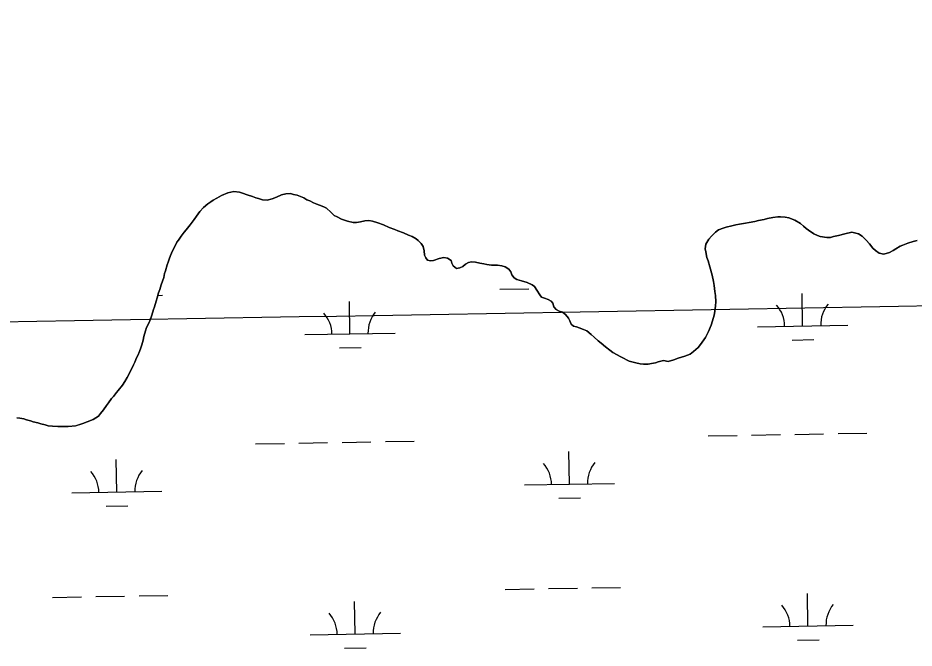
# Model space of a CAD drawing. Extents: x 3903937 to 3942190, y 260677 to 286651.
# Drawn here: x 3921077 to 3922070, y 271939 to 272638 of the extents above; entities that cross this region are included whole.
import ezdxf

# ---------------------------------------------------------------- set-up
doc = ezdxf.new("R2010")
doc.units = 0
for name, color, linetype in [('V-GRID-MAJR', 7, 'Continuous'), ('V-TOPO-SHOR', 7, 'Continuous'), ('V-WETL-SWMP', 7, 'Continuous')]:
    doc.layers.add(name, color=color, linetype=linetype)

msp = doc.modelspace()

# ---------------------------------------------------------------- linework, layer by layer
at = {"layer": 'V-GRID-MAJR'}
msp.add_spline([(3908100.257, 272076.177), (3913415.549, 272167.798), (3918730.829, 272260.192), (3924046.094, 272353.359), (3929361.347, 272447.3), (3934676.585, 272542.013), (3939991.81, 272637.5), (3939991.811, 272637.5)], degree=3, dxfattribs=at)
at = {"layer": 'V-TOPO-SHOR'}
for points in [[(3921613.025, 272362.81), (3921608.507, 272363.408), (3921605.224, 272363.601), (3921601.529, 272363.58400000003), (3921596.6040000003, 272364.18), (3921593.112, 272364.782), (3921588.592, 272365.79), (3921584.074, 272366.798), (3921579.3540000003, 272366.98600000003), (3921576.2800000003, 272366.357), (3921573.003, 272364.702), (3921569.937, 272361.817), (3921566.453, 272360.367), (3921562.966, 272359.943), (3921559.056, 272362.593), (3921557.813, 272365.667), (3921556.9790000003, 272368.741), (3921553.072, 272371.188), (3921548.963, 272371.786), (3921543.633, 272370.74), (3921537.484, 272368.663), (3921533.9990000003, 272368.239), (3921530.7120000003, 272369.04600000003), (3921528.8540000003, 272371.707), (3921527.611, 272374.574), (3921527.183, 272379.292), (3921525.932, 272384.007), (3921523.66, 272387.48600000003), (3921520.568, 272390.964), (3921518.098, 272392.801), (3921513.574, 272395.244), (3921509.668, 272396.87), (3921504.1180000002, 272399.31), (3921497.954, 272401.542), (3921494.46, 272402.965), (3921488.089, 272405.19800000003), (3921481.92, 272408.044), (3921475.549, 272410.481), (3921469.798, 272412.099), (3921465.895, 272413.109), (3921461.176, 272412.681), (3921456.666, 272411.636), (3921452.154, 272410.799), (3921448.255, 272410.578), (3921441.8880000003, 272412.194), (3921435.3140000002, 272414.424), (3921430.788, 272416.867), (3921427.294, 272418.495), (3921423.585, 272422.38), (3921418.6410000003, 272426.669), (3921415.764, 272428.094), (3921411.035, 272430.128), (3921407.953, 272431.142), (3921404.254, 272432.563), (3921400.346, 272434.803), (3921397.057, 272436.022), (3921393.561, 272438.06), (3921390.065, 272439.481), (3921386.162, 272440.902), (3921382.0530000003, 272441.912), (3921378.7660000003, 272442.926), (3921373.843, 272442.496), (3921368.924, 272441.244), (3921363.39, 272438.965), (3921358.475, 272436.892), (3921353.146, 272435.434), (3921347.807, 272436.028), (3921343.494, 272437.243), (3921340.616, 272438.256), (3921336.713, 272439.678), (3921330.958, 272441.502), (3921325.822, 272443.327), (3921322.532, 272444.341), (3921316.169, 272445.136), (3921309.4050000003, 272443.466), (3921302.233, 272440.771), (3921297.115, 272437.877), (3921293.019, 272435.602), (3921290.563, 272433.74700000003), (3921287.29, 272431.271), (3921282.586, 272427.353), (3921278.294, 272423.027), (3921274.622, 272417.676), (3921271.967, 272414.176), (3921267.478, 272408.003), (3921263.1920000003, 272402.65), (3921260.9450000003, 272399.973), (3921257.6780000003, 272395.652), (3921254.824, 272391.331), (3921252.986, 272388.86100000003), (3921250.951, 272384.953), (3921248.1, 272379.196), (3921245.864, 272374.058), (3921244.237, 272370.15), (3921243.2260000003, 272366.658), (3921242.005, 272363.781), (3921240.184, 272357.207), (3921239.378, 272354.125), (3921238.3680000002, 272349.811), (3921235.5270000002, 272341.798), (3921233.9050000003, 272336.661)], [(3921947.541, 272406.838), (3921944.248, 272409.699), (3921937.87, 272413.367), (3921931.294, 272415.802), (3921927.393, 272416.814), (3921922.056, 272417.203), (3921918.978, 272417.191), (3921913.44, 272416.347), (3921907.699, 272415.093), (3921903.804, 272414.051), (3921897.859, 272412.79600000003), (3921893.552, 272411.958), (3921887.4, 272410.907), (3921883.095, 272410.07), (3921876.531, 272409.015), (3921872.431, 272408.179), (3921868.126, 272407.137), (3921861.9760000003, 272405.675), (3921858.492, 272404.634), (3921853.37, 272402.56200000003), (3921850.095, 272400.086), (3921845.393, 272395.75800000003), (3921842.534, 272392.463), (3921839.272, 272386.909), (3921838.6780000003, 272381.572), (3921839.308, 272378.08400000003), (3921840.5640000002, 272371.934), (3921841.809, 272368.245), (3921843.8880000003, 272361.688), (3921846.3880000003, 272352.464), (3921847.853, 272345.492), (3921848.488, 272340.77400000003), (3921849.333, 272334.417), (3921849.966, 272329.905), (3921850.407, 272322.929), (3921850.0130000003, 272318.414), (3921849.423, 272312.048), (3921848.619, 272307.942), (3921846.798, 272301.778), (3921845.381, 272297.053), (3921842.329, 272290.063), (3921839.075, 272283.278), (3921833.359, 272275.45900000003), (3921830.705, 272272.164), (3921825.798, 272267.83400000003), (3921821.9110000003, 272264.742), (3921815.969, 272262.458), (3921808.795, 272260.379), (3921803.878, 272258.716), (3921797.523, 272256.84500000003), (3921792.184, 272257.643), (3921786.443, 272256.183), (3921783.369, 272255.352), (3921779.0640000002, 272254.514), (3921775.3740000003, 272253.676), (3921770.037, 272253.86100000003), (3921766.5470000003, 272254.051), (3921761.824, 272255.059), (3921754.222, 272257.08), (3921751.345, 272258.505), (3921748.67, 272260.138), (3921744.146, 272262.376), (3921741.062, 272264.004), (3921736.126, 272266.652), (3921732.833, 272269.102), (3921727.893, 272272.776), (3921723.156, 272277.066), (3921719.863, 272279.721), (3921715.3310000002, 272283.806), (3921712.242, 272286.668), (3921707.3000000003, 272290.54600000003), (3921703.807, 272292.175), (3921698.875, 272294.001), (3921695.998, 272295.015), (3921692.504, 272296.027), (3921690.034, 272298.071), (3921688.377, 272301.757), (3921686.929, 272304.829), (3921683.832, 272308.92100000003), (3921680.3340000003, 272311.368), (3921676.636, 272312.585), (3921673.347, 272314.213), (3921670.873, 272317.281), (3921669.625, 272321.176), (3921667.768, 272323.632), (3921664.477, 272325.465), (3921660.369, 272326.884), (3921657.284, 272328.103), (3921655.224, 272330.558), (3921652.123, 272335.674), (3921649.234, 272339.768), (3921646.764, 272341.81), (3921641.214, 272344.249), (3921634.844, 272346.072), (3921629.913, 272347.694), (3921626.828, 272349.322), (3921624.352, 272352.597), (3921623.1070000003, 272356.078), (3921621.045, 272358.943), (3921616.9280000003, 272361.596), (3921613.025, 272362.81)], [(3922073.399, 272390.929), (3922069.299, 272389.68200000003), (3922063.356, 272387.81), (3922057.824, 272385.531), (3922054.545, 272384.492), (3922050.044, 272381.396), (3922046.972, 272379.741), (3922042.876, 272377.672), (3922036.523, 272375.596), (3922031.593, 272376.806), (3922027.272, 272379.661), (3922024.3880000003, 272382.317), (3922020.6750000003, 272387.02400000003), (3922016.964, 272391.318), (3922012.639, 272395.61100000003), (3922008.524, 272398.056), (3922001.129, 272399.873), (3921993.338, 272398.2), (3921986.369, 272396.326), (3921980.833, 272395.07), (3921977.5530000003, 272394.237), (3921973.2460000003, 272394.015), (3921966.057, 272395.422), (3921962.975, 272396.231), (3921959.069, 272398.06200000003), (3921953.1010000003, 272402.142), (3921950.632, 272404.184), (3921947.541, 272406.838)], [(3921233.9050000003, 272336.661), (3921232.691, 272332.75800000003), (3921231.071, 272327.415), (3921229.8540000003, 272323.511), (3921228.238, 272317.14400000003), (3921227.02, 272314.264), (3921225.197, 272308.102), (3921223.7800000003, 272303.582), (3921221.744, 272299.06), (3921219.301, 272294.534), (3921218.291, 272290.63), (3921216.469, 272284.468), (3921215.664, 272280.36), (3921214.044, 272275.223), (3921213.0300000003, 272271.936), (3921211.406, 272267.826), (3921209.575, 272263.509), (3921208.1520000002, 272260.629), (3921206.323, 272256.107), (3921204.899, 272252.818), (3921203.269, 272249.529), (3921201.6410000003, 272246.445), (3921199.198, 272241.716), (3921197.772, 272239.041), (3921195.327, 272234.517), (3921192.677, 272230.403), (3921187.981, 272224.638), (3921185.937, 272222.168), (3921182.67, 272218.049), (3921180.629, 272215.579), (3921177.159, 272211.051), (3921174.915, 272207.75800000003), (3921171.65, 272203.025), (3921168.384, 272198.909), (3921166.137, 272196.232), (3921163.272, 272194.168), (3921160.202, 272192.308), (3921153.4390000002, 272189.82), (3921148.522, 272187.952), (3921140.736, 272185.253), (3921132.529, 272184.81), (3921126.168, 272184.784), (3921120.833, 272184.556), (3921114.88, 272185.148), (3921110.159, 272185.539), (3921106.872, 272186.553), (3921102.145, 272187.765), (3921098.653, 272188.572), (3921093.724, 272189.99), (3921090.642, 272190.797), (3921086.326, 272192.216), (3921083.2460000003, 272193.025), (3921078.728, 272193.828), (3921075.648, 272194.227)]]:
    msp.add_lwpolyline(points, dxfattribs=at)
at = {"layer": 'V-WETL-SWMP'}
for p, q in [((3921611.012081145, 272336.68758671), (3921643.007125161, 272337.25075488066)), ((3921231.859116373, 272330.0138380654), (3921237.1619899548, 272330.1071778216)), ((3921946.6213441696, 272296.15769887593), (3921945.9877799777, 272332.1521233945)), ((3921444.791076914, 272287.32461730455), (3921444.157512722, 272323.31904182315)), ((3921896.6290878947, 272295.27774860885), (3921996.613600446, 272297.0376491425)), ((3921394.7988206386, 272286.4446670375), (3921494.7833331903, 272288.20456757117)), ((3921934.894772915, 272280.5179006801), (3921958.891055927, 272280.9402768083)), ((3921433.064505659, 272271.68481910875), (3921457.0607886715, 272272.10719523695)), ((3921889.899587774, 272175.06969894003), (3921921.894631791, 272175.6328671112)), ((3921937.892153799, 272175.91445119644), (3921969.887197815, 272176.47761936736)), ((3921985.8847198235, 272176.75920345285), (3922017.8797638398, 272177.32237162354)), ((3921340.0767544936, 272165.39186511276), (3921372.0717985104, 272165.9550332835)), ((3921388.0693205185, 272166.2366173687), (3921420.064364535, 272166.79978553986)), ((3921436.0618865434, 272167.0813696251), (3921468.056930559, 272167.64453779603)), ((3921484.054452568, 272167.92612188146), (3921516.049496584, 272168.4892900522)), ((3921841.9070217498, 272174.22494668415), (3921873.902065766, 272174.78811485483)), ((3921688.231972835, 272120.7701398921), (3921687.5984086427, 272156.76456441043)), ((3921186.4017055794, 272111.9370583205), (3921185.768141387, 272147.9314828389)), ((3921638.2397165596, 272119.89018962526), (3921738.224229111, 272121.6500901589)), ((3921136.4094493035, 272111.0571080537), (3921236.393961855, 272112.81700858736)), ((3921174.6751343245, 272096.2972601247), (3921198.6714173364, 272096.71963625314)), ((3921676.5054015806, 272105.13034169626), (3921700.501684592, 272105.5527178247)), ((3921712.8519622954, 272005.7536140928), (3921744.8470063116, 272006.3167822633)), ((3921163.0291290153, 271996.07578026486), (3921195.024173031, 271996.63894843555)), ((3921211.0216950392, 271996.92053252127), (3921243.0167390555, 271997.4837006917)), ((3921616.866830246, 272004.06410958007), (3921648.861874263, 272004.62727775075)), ((3921664.859396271, 272004.9088618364), (3921696.8544402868, 272005.4720300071)), ((3921952.4760932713, 271963.53422174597), (3921951.8425290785, 271999.5286462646)), ((3921115.0365629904, 271995.23102800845), (3921147.031607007, 271995.79419617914)), ((3921450.6458260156, 271954.70114017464), (3921450.012261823, 271990.6955646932)), ((3921902.483836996, 271962.6542714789), (3922002.4683495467, 271964.4141720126)), ((3921400.65356974, 271953.82118990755), (3921500.6380822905, 271955.5810904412)), ((3921940.7495220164, 271947.8944235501), (3921964.745805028, 271948.3167996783)), ((3921438.9192547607, 271939.0613419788), (3921462.9155377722, 271939.483718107))]:
    msp.add_line(p, q, dxfattribs=at)
for points in [[(3921213.0300000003, 272271.936), (3921214.043, 272275.224), (3921215.664, 272280.36), (3921216.468, 272284.468), (3921218.291, 272290.631), (3921219.301, 272294.534), (3921221.745, 272299.059), (3921223.779, 272303.582), (3921225.197, 272308.102), (3921227.019, 272314.265), (3921228.239, 272317.143), (3921229.855, 272323.511), (3921231.071, 272327.415), (3921232.691, 272332.757), (3921233.906, 272336.661), (3921235.5270000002, 272341.797), (3921238.3680000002, 272349.81200000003), (3921239.377, 272354.125), (3921240.185, 272357.207), (3921242.006, 272363.781), (3921243.225, 272366.659), (3921244.237, 272370.151), (3921245.863, 272374.05700000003), (3921248.1, 272379.196), (3921250.95, 272384.953), (3921252.986, 272388.86), (3921254.823, 272391.33), (3921257.6780000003, 272395.651), (3921260.944, 272399.973), (3921263.191, 272402.65), (3921267.4790000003, 272408.003), (3921271.968, 272414.177), (3921274.622, 272417.676), (3921278.294, 272423.027), (3921282.586, 272427.353), (3921287.29, 272431.271), (3921290.5640000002, 272433.74700000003), (3921293.019, 272435.603), (3921297.114, 272437.877), (3921302.2320000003, 272440.771), (3921309.404, 272443.467), (3921316.169, 272445.136), (3921322.5330000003, 272444.341), (3921325.821, 272443.328), (3921330.958, 272441.502), (3921336.7120000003, 272439.678), (3921340.616, 272438.257), (3921343.4930000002, 272437.243), (3921347.807, 272436.029), (3921353.145, 272435.435), (3921358.475, 272436.893), (3921363.3910000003, 272438.965), (3921368.923, 272441.244), (3921373.843, 272442.495), (3921378.7660000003, 272442.925), (3921382.0530000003, 272441.913), (3921386.162, 272440.903), (3921390.066, 272439.482), (3921393.561, 272438.06), (3921397.057, 272436.022), (3921400.346, 272434.804), (3921404.254, 272432.56200000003), (3921407.953, 272431.141), (3921411.035, 272430.127), (3921415.7630000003, 272428.094), (3921418.642, 272426.669), (3921423.5840000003, 272422.38), (3921427.293, 272418.496), (3921430.788, 272416.868), (3921435.313, 272414.424), (3921441.8880000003, 272412.193), (3921448.256, 272410.577), (3921452.154, 272410.798), (3921456.666, 272411.637), (3921461.176, 272412.681), (3921465.894, 272413.11), (3921469.7970000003, 272412.1), (3921475.549, 272410.481), (3921481.921, 272408.045), (3921488.088, 272405.197), (3921494.4590000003, 272402.965), (3921497.953, 272401.542), (3921504.1180000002, 272399.31), (3921509.669, 272396.87), (3921513.574, 272395.244), (3921518.099, 272392.8), (3921520.568, 272390.963), (3921523.6610000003, 272387.487), (3921525.932, 272384.007), (3921527.182, 272379.292), (3921527.611, 272374.574), (3921528.8540000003, 272371.706), (3921530.7120000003, 272369.04600000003), (3921533.998, 272368.239), (3921537.485, 272368.663), (3921543.633, 272370.74), (3921548.964, 272371.787), (3921553.071, 272371.188), (3921556.98, 272368.741), (3921557.813, 272365.667), (3921559.056, 272362.594)], [(3921876.531, 272409.016), (3921883.094, 272410.069), (3921887.4, 272410.907), (3921893.552, 272411.958), (3921897.858, 272412.79600000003), (3921903.804, 272414.051), (3921907.699, 272415.093), (3921913.4390000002, 272416.347), (3921918.977, 272417.19), (3921922.055, 272417.202), (3921927.392, 272416.814), (3921931.295, 272415.803), (3921937.8710000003, 272413.367), (3921944.247, 272409.699), (3921947.542, 272406.839), (3921950.631, 272404.184), (3921953.102, 272402.142), (3921959.069, 272398.06200000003), (3921962.975, 272396.231), (3921966.057, 272395.422), (3921973.245, 272394.015), (3921977.5530000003, 272394.237), (3921980.833, 272395.071), (3921986.369, 272396.325), (3921993.338, 272398.2), (3922001.129, 272399.873), (3922008.524, 272398.056), (3922012.6380000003, 272395.61), (3922016.965, 272391.318), (3922020.676, 272387.023), (3922024.3880000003, 272382.318), (3922027.272, 272379.662), (3922031.593, 272376.80700000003), (3922036.523, 272375.59500000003), (3922042.876, 272377.673), (3922046.972, 272379.741), (3922050.043, 272381.396), (3922054.545, 272384.492), (3922057.824, 272385.531), (3922063.356, 272387.81), (3922069.299, 272389.681), (3922073.398, 272390.929)], [(3921559.056, 272362.594), (3921562.966, 272359.942), (3921566.453, 272360.366), (3921569.936, 272361.816), (3921573.002, 272364.702), (3921576.279, 272366.357), (3921579.3540000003, 272366.985), (3921584.075, 272366.798), (3921588.593, 272365.79), (3921593.112, 272364.783), (3921596.603, 272364.181), (3921601.5300000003, 272363.585), (3921605.224, 272363.6), (3921608.508, 272363.408), (3921613.025, 272362.811), (3921616.929, 272361.59500000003), (3921621.044, 272358.944), (3921623.1070000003, 272356.079), (3921624.353, 272352.596), (3921626.828, 272349.322), (3921629.913, 272347.693), (3921634.845, 272346.071), (3921641.213, 272344.25), (3921646.764, 272341.81), (3921649.234, 272339.768), (3921652.1240000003, 272335.675), (3921655.223, 272330.558), (3921657.284, 272328.103), (3921660.3680000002, 272326.884), (3921664.477, 272325.465), (3921667.768, 272323.631), (3921669.625, 272321.176), (3921670.872, 272317.282), (3921673.347, 272314.214), (3921676.636, 272312.585), (3921680.335, 272311.369), (3921683.833, 272308.92100000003), (3921686.9280000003, 272304.829), (3921688.377, 272301.757), (3921690.0330000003, 272298.07), (3921692.504, 272296.027), (3921695.997, 272295.015), (3921698.8740000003, 272294.001), (3921703.806, 272292.174), (3921707.301, 272290.54600000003), (3921712.242, 272286.667), (3921715.3310000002, 272283.80700000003), (3921719.862, 272279.721), (3921723.156, 272277.066), (3921727.893, 272272.776), (3921732.833, 272269.102), (3921736.126, 272266.653), (3921741.062, 272264.005), (3921744.147, 272262.376), (3921748.67, 272260.137), (3921751.344, 272258.506), (3921754.223, 272257.081), (3921761.824, 272255.059), (3921766.548, 272254.052), (3921770.037, 272253.86100000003), (3921775.373, 272253.677), (3921779.0640000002, 272254.513), (3921783.369, 272255.351), (3921786.444, 272256.184), (3921792.184, 272257.64400000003), (3921797.523, 272256.84500000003), (3921803.877, 272258.717), (3921808.795, 272260.379), (3921815.969, 272262.45900000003), (3921821.9110000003, 272264.741), (3921825.7970000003, 272267.83400000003), (3921830.705, 272272.164), (3921833.359, 272275.458), (3921839.074, 272283.278), (3921842.33, 272290.063), (3921845.38, 272297.053), (3921846.7970000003, 272301.778), (3921848.619, 272307.942), (3921849.424, 272312.049), (3921850.014, 272318.413), (3921850.406, 272322.929), (3921849.967, 272329.904), (3921849.3340000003, 272334.416), (3921848.487, 272340.77400000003), (3921847.853, 272345.492), (3921846.3880000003, 272352.463), (3921843.8880000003, 272361.68700000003), (3921841.81, 272368.245), (3921840.5640000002, 272371.934), (3921839.308, 272378.085), (3921838.6780000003, 272381.571), (3921839.272, 272386.909), (3921842.5330000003, 272392.463), (3921845.393, 272395.75800000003), (3921850.095, 272400.086), (3921853.369, 272402.56200000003), (3921858.491, 272404.634), (3921861.975, 272405.674), (3921868.125, 272407.136), (3921872.431, 272408.179), (3921876.531, 272409.016)], [(3921075.648, 272194.226), (3921078.728, 272193.828), (3921083.2460000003, 272193.025), (3921086.327, 272192.216), (3921090.642, 272190.797), (3921093.724, 272189.989), (3921098.654, 272188.572), (3921102.146, 272187.766), (3921106.8710000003, 272186.553), (3921110.1580000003, 272185.54), (3921114.88, 272185.14900000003), (3921120.833, 272184.55700000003), (3921126.168, 272184.784), (3921132.529, 272184.81), (3921140.735, 272185.253), (3921148.522, 272187.952), (3921153.44, 272189.819), (3921160.202, 272192.308), (3921163.272, 272194.168), (3921166.137, 272196.231), (3921168.384, 272198.908), (3921171.65, 272203.025), (3921174.915, 272207.75800000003), (3921177.159, 272211.051), (3921180.629, 272215.579), (3921182.671, 272218.05), (3921185.938, 272222.167), (3921187.98, 272224.638), (3921192.677, 272230.402), (3921195.328, 272234.517), (3921197.772, 272239.042), (3921199.198, 272241.715), (3921201.6410000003, 272246.445), (3921203.27, 272249.529), (3921204.899, 272252.819), (3921206.322, 272256.108), (3921208.151, 272260.63), (3921209.576, 272263.509), (3921211.4050000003, 272267.826), (3921213.0300000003, 272271.936)]]:
    msp.add_lwpolyline(points, dxfattribs=at)
for centre, radius, start, end in [((3921891.378607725, 272295.66020779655), 35.24628790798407, 0.23658072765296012, 41.78023906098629), ((3922001.847368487, 272297.60464925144), 35.24628790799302, 140.23657772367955, 181.78023605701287), ((3921389.548340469, 272286.8271262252), 35.24628790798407, 0.23658072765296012, 41.78023906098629), ((3921500.017101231, 272288.7715676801), 35.24628790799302, 140.23657772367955, 181.78023605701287), ((3921241.6277298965, 272113.38400869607), 35.24628790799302, 140.23657772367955, 181.78023605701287), ((3921632.98923639, 272120.272648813), 35.24628790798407, 0.23658072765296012, 41.78023906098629), ((3921743.4579971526, 272122.2170902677), 35.24628790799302, 140.23657772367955, 181.78023605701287), ((3921131.1589691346, 272111.4395672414), 35.24628790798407, 0.23658072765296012, 41.78023906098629), ((3921897.233356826, 271963.03673066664), 35.24628790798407, 0.23658072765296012, 41.78023906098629), ((3922007.702117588, 271964.98117212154), 35.24628790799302, 140.23657772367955, 181.78023605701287), ((3921395.4030895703, 271954.2036490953), 35.24628790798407, 0.23658072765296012, 41.78023906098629), ((3921505.8718503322, 271956.1480905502), 35.24628790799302, 140.23657772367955, 181.78023605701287)]:
    msp.add_arc(centre, radius, start, end, dxfattribs=at)

doc.saveas('drawing.dxf')
